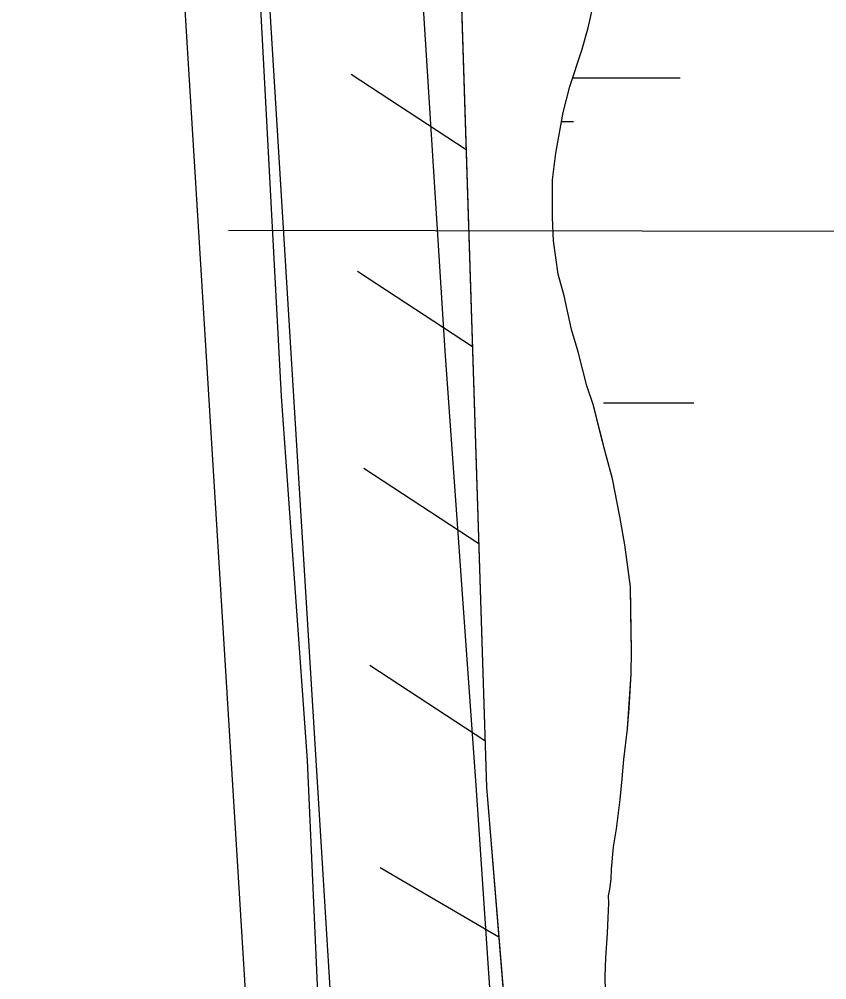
# Model space of a CAD drawing. Extents: x 3313447 to 3351316, y 703786 to 729172.
# Drawn here: x 3322011.2 to 3322298.2, y 711118.8 to 711460.1 of the extents above; entities that cross this region are included whole.
import ezdxf

# ---------------------------------------------------------------- set-up
doc = ezdxf.new("R2010")
doc.units = 0
for name, color, linetype in [('V-FLOD-BASE', 7, 'Continuous'), ('V-LEVE-TOET', 7, 'Continuous'), ('V-RIVR-RANG', 7, 'Continuous'), ('V-RRAP-FSHR', 7, 'Continuous'), ('V-SITE-VEGE', 7, 'Continuous'), ('V-SURV-LINE', 7, 'Continuous'), ('V-WETL-SWMP', 7, 'Continuous')]:
    doc.layers.add(name, color=color, linetype=linetype)

msp = doc.modelspace()

# ---------------------------------------------------------------- linework, layer by layer
at = {"layer": 'V-FLOD-BASE'}
msp.add_lwpolyline([(3322173.8, 710147.46), (3322168.14, 710235.04), (3322158.09, 710392.54), (3322147.19, 710578.1), (3322135.62, 710796.29), (3322121.96, 711010.65), (3322113.69, 711196.76), (3322104.48, 711326.19), (3322094.75, 711508.45), (3322082.12, 711732.55), (3322079.19, 711823.27), (3322067.74, 711896.08), (3322045.35, 712022.13), (3322013.02, 712229.53), (3321986.8, 712390.28), (3321954.11, 712585.18), (3321919.71, 712793.06), (3321910.81, 712864.47), (3321911.98, 712877.46), (3321913.37, 713044.28), (3321917.49, 713233.82), (3321920.21, 713292.51)], dxfattribs=at)
at = {"layer": 'V-LEVE-TOET'}
msp.add_lwpolyline([(3322376.74, 710177.02), (3322247.02, 710175.78), (3322239.32, 710177.03), (3322234.91, 710180.41), (3322233.62, 710194.72), (3322228.01, 710263.66), (3322222.16, 710332.36), (3322221.89, 710446.18), (3322211.31, 710601.54), (3322199.09, 710778.04), (3322190.6, 710923.39), (3322181.96, 711065.04), (3322173.75, 711186.22), (3322162.57, 711342.22), (3322150.8, 711529.85)], dxfattribs=at)
at = {"layer": 'V-RIVR-RANG'}
msp.add_line((3322085.57, 711385.18), (3323005.57, 711383.56), dxfattribs=at)
at = {"layer": 'V-RRAP-FSHR'}
for p, q in [((3322170.06, 711413.67), (3322129.19, 711440.38)), ((3322172.3, 711343.7), (3322131.42, 711370.42)), ((3322174.53, 711273.74), (3322133.66, 711300.45)), ((3322176.77, 711203.78), (3322135.9, 711230.49)), ((3322181.66, 711133.96), (3322139.51, 711158.61))]:
    msp.add_line(p, q, dxfattribs=at)
for points in [[(3322416.1, 717461.87), (3322349.12, 717170.32), (3322281.6, 716898.22), (3322228.27, 716372.02), (3322189.02, 715805.23), (3322143.78, 715303.61), (3322125.58, 715090.51), (3322072.33, 714595.34), (3322036.11, 714132.24), (3322021.82, 713915.58), (3321997.43, 713351.12), (3321990.71, 712840.48), (3322077.45, 712315.28), (3322156.72, 711831.1), (3322177.3, 711187.24), (3322226.73, 710583.2), (3322263.17, 710198)], [(3322095.53, 712204.84), (3322156.72, 711831.1), (3322177.3, 711187.24), (3322226.73, 710583.2), (3322263.17, 710198)]]:
    msp.add_lwpolyline(points, dxfattribs=at)
at = {"layer": 'V-SITE-VEGE'}
for points in [[(3322201.89, 711412.47), (3322204.6, 711426.9), (3322206.86, 711436.1), (3322211.18, 711449.04), (3322213.4, 711457.05), (3322215.12, 711464.36)], [(3322220.33, 711080.82), (3322219.49, 711120.17), (3322219.74, 711126.59), (3322220.33, 711135.38), (3322220.54, 711140.85), (3322220.75, 711146.09), (3322220.61, 711148.71), (3322221.18, 711151.07), (3322221.56, 711154.63), (3322221.7, 711158.2), (3322222.48, 711166.03), (3322223.45, 711172.43), (3322224.81, 711182.85), (3322225.57, 711190.21), (3322226.08, 711197.1), (3322227.46, 711208.01), (3322228.7, 711227.49), (3322228.78, 711235.59), (3322228.49, 711258.47), (3322226.45, 711273.33), (3322224.7, 711283.4), (3322222.13, 711296.84), (3322219.83, 711305.04), (3322215.29, 711322.84), (3322212.94, 711329.84), (3322209.84, 711341.88), (3322207.53, 711349.83), (3322204.9, 711361.84), (3322202.82, 711369.55), (3322201.14, 711381.29), (3322200.75, 711389.64), (3322200.8, 711402.98), (3322201.89, 711412.47)]]:
    msp.add_lwpolyline(points, dxfattribs=at)
at = {"layer": 'V-SURV-LINE'}
for points in [[(3322077.48, 711835.27), (3322178.07, 710197.92)], [(3322148.13, 710196.09), (3322047.54, 711833.45)]]:
    msp.add_lwpolyline(points, dxfattribs=at)
at = {"layer": 'V-WETL-SWMP'}
for p, q in [((3322207.9, 711439.18), (3322246.18, 711439.23)), ((3322204.01, 711423.74), (3322208.2, 711423.74)), ((3322218.93, 711323.76), (3322250.93, 711323.81))]:
    msp.add_line(p, q, dxfattribs=at)
msp.add_lwpolyline([(3322219.77, 711109.2), (3322219.49, 711120.17), (3322219.74, 711126.59), (3322220.33, 711135.38), (3322220.54, 711140.85), (3322220.75, 711146.09), (3322220.61, 711148.71), (3322221.18, 711151.07), (3322221.56, 711154.63), (3322221.7, 711158.2), (3322222.48, 711166.03), (3322223.45, 711172.43), (3322224.81, 711182.86), (3322225.57, 711190.21), (3322226.08, 711197.1), (3322227.46, 711208.01), (3322227.99, 711215.37), (3322228.7, 711227.49), (3322228.78, 711235.59), (3322228.6, 711249.18), (3322228.49, 711258.47), (3322226.45, 711273.33), (3322224.7, 711283.4), (3322222.13, 711296.84), (3322219.83, 711305.03), (3322217.97, 711312.25), (3322215.29, 711322.84), (3322212.94, 711329.84), (3322209.84, 711341.88), (3322207.53, 711349.83), (3322204.9, 711361.84), (3322202.82, 711369.55), (3322201.14, 711381.29), (3322200.75, 711389.64), (3322200.8, 711402.98), (3322201.89, 711412.47), (3322204.6, 711426.9), (3322206.86, 711436.1), (3322211.18, 711449.04), (3322213.4, 711457.05), (3322215.12, 711464.37)], dxfattribs=at)

doc.saveas('drawing.dxf')
